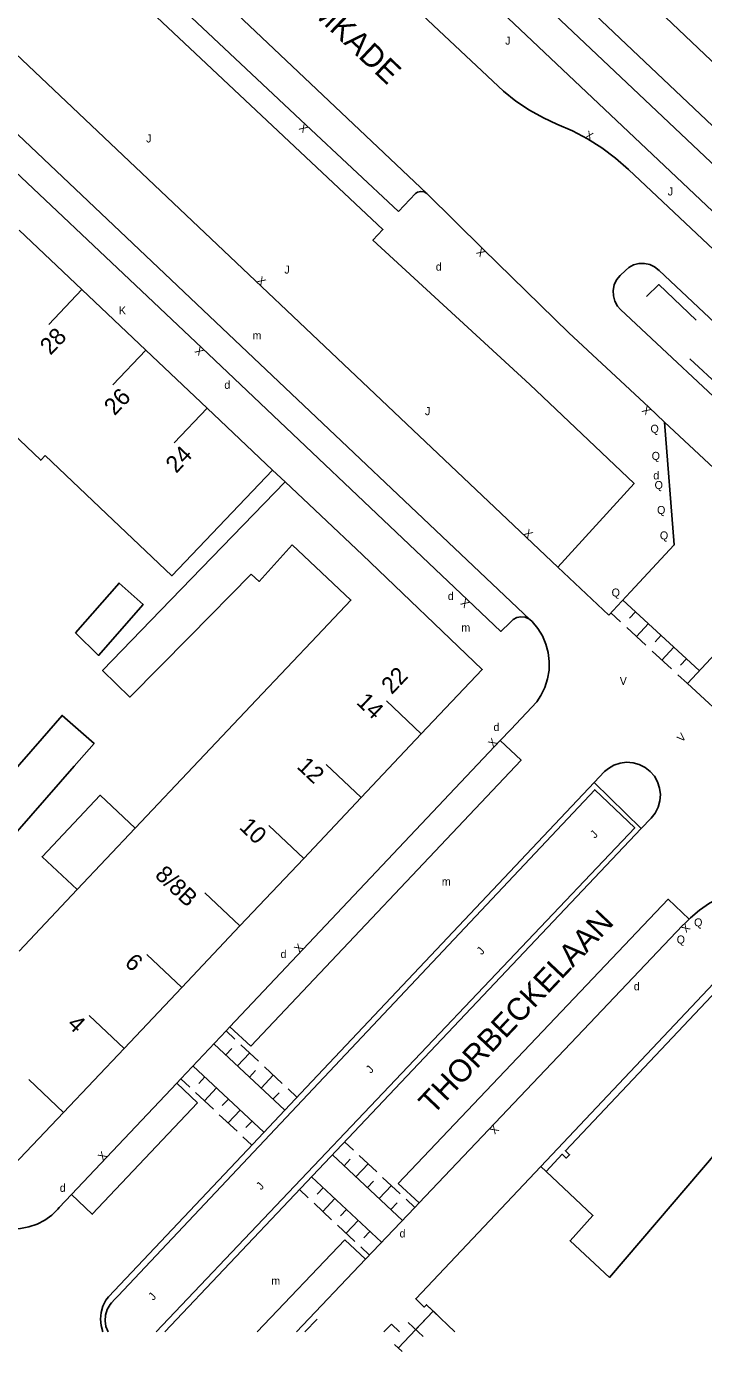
# Model space of a CAD drawing. Extents: x 134999 to 136502, y 457398 to 459002.
# Drawn here: x 135064.4 to 135106.7, y 457398.8 to 457481.5 of the extents above; entities that cross this region are included whole.
import ezdxf

# ---------------------------------------------------------------- set-up
doc = ezdxf.new("R2010")
doc.units = 0
for name, color, linetype in [('RI_DGTB_13', 7, 'Continuous'), ('RI_DGTB_15', 7, 'Continuous'), ('RI_DGTB_29', 7, 'Continuous'), ('RI_DGTB_30', 7, 'Continuous'), ('RI_DGTB_31', 7, 'Continuous'), ('RI_DGTB_35', 7, 'Continuous'), ('RI_DGTB_36', 7, 'Continuous'), ('RI_DGTB_37', 7, 'Continuous'), ('RI_DGTB_4', 7, 'Continuous'), ('RI_DGTB_43', 7, 'Continuous'), ('RI_DGTB_48', 7, 'Continuous'), ('RI_DGTB_49', 7, 'Continuous'), ('RI_DGTB_5', 7, 'Continuous'), ('RI_DGTB_53', 7, 'Continuous'), ('RI_DGTB_54', 7, 'Continuous'), ('RI_DGTB_58', 7, 'Continuous'), ('RI_DGTB_6', 7, 'Continuous'), ('RI_DGTB_7', 7, 'Continuous')]:
    doc.layers.add(name, color=color, linetype=linetype)

msp = doc.modelspace()

# ---------------------------------------------------------------- linework, layer by layer
at = {"layer": 'RI_DGTB_13'}
msp.add_lwpolyline([(135067.603, 457427.63), (135065.412, 457429.68), (135069.04, 457433.516), (135071.231, 457431.467)], dxfattribs=at)
at = {"layer": 'RI_DGTB_15'}
for p, q in [((135067.893, 457465.11), (135065.831, 457462.932)), ((135071.888, 457461.327), (135069.826, 457459.149)), ((135075.715, 457457.703), (135073.653, 457455.525)), ((135089.091, 457437.348), (135086.911, 457439.409)), ((135085.335, 457433.374), (135083.155, 457435.435)), ((135081.747, 457429.578), (135079.567, 457431.639)), ((135077.761, 457425.36), (135075.581, 457427.421)), ((135074.133, 457421.521), (135071.953, 457423.582)), ((135070.527, 457417.707), (135068.347, 457419.768)), ((135066.753, 457413.713), (135064.573, 457415.774))]:
    msp.add_line(p, q, dxfattribs=at)
at = {"layer": 'RI_DGTB_31'}
for p, q in [((135106.456, 457441.305), (135101.681, 457445.715)), ((135101.532, 457444.356), (135100.935, 457444.907)), ((135102.477, 457444.98), (135102.104, 457444.576)), ((135103.124, 457442.886), (135101.93, 457443.988)), ((135103.273, 457444.245), (135102.527, 457443.437)), ((135104.069, 457443.51), (135103.696, 457443.106)), ((135104.715, 457441.416), (135103.521, 457442.518)), ((135104.864, 457442.775), (135104.118, 457441.967)), ((135105.66, 457442.04), (135105.287, 457441.636)), ((135105.71, 457440.497), (135105.113, 457441.048)), ((135076.897, 457418.804), (135077.451, 457418.286)), ((135076.139, 457417.993), (135080.57, 457413.848)), ((135076.877, 457417.303), (135077.256, 457417.708)), ((135077.616, 457416.612), (135078.374, 457417.422)), ((135077.82, 457417.94), (135078.928, 457416.904)), ((135079.258, 457412.474), (135074.827, 457416.619)), ((135079.297, 457416.559), (135080.405, 457415.523)), ((135074.63, 457415.298), (135074.076, 457415.816)), ((135075.566, 457415.928), (135075.19, 457415.527)), ((135078.354, 457415.921), (135078.733, 457416.326)), ((135079.093, 457415.23), (135079.851, 457416.041)), ((135076.107, 457413.916), (135074.999, 457414.952)), ((135076.304, 457415.238), (135075.553, 457414.434)), ((135079.831, 457414.539), (135080.21, 457414.945)), ((135080.774, 457415.177), (135081.328, 457414.659)), ((135077.043, 457414.547), (135076.667, 457414.145)), ((135077.584, 457412.535), (135076.476, 457413.571)), ((135077.781, 457413.856), (135077.03, 457413.053)), ((135078.52, 457413.165), (135078.144, 457412.763)), ((135078.507, 457411.671), (135077.953, 457412.189)), ((135084.307, 457411.874), (135084.854, 457411.362)), ((135083.549, 457411.064), (135087.929, 457406.967)), ((135084.279, 457410.381), (135084.658, 457410.786)), ((135085.219, 457411.02), (135086.314, 457409.996)), ((135085.009, 457409.698), (135085.767, 457410.508)), ((135086.608, 457405.6), (135082.233, 457409.692)), ((135082.962, 457409.01), (135082.587, 457408.608)), ((135085.739, 457409.015), (135086.118, 457409.42)), ((135086.469, 457408.332), (135087.227, 457409.143)), ((135086.679, 457409.655), (135087.774, 457408.631)), ((135082.029, 457408.377), (135081.482, 457408.889)), ((135083.691, 457408.328), (135082.94, 457407.525)), ((135088.139, 457408.289), (135088.687, 457407.777)), ((135083.487, 457407.013), (135082.393, 457408.036)), ((135084.42, 457407.646), (135084.045, 457407.244)), ((135087.199, 457407.649), (135087.578, 457408.055)), ((135084.946, 457405.649), (135083.852, 457406.672)), ((135085.15, 457406.964), (135084.399, 457406.161)), ((135085.879, 457406.282), (135085.503, 457405.88)), ((135085.857, 457404.797), (135085.31, 457405.308))]:
    msp.add_line(p, q, dxfattribs=at)
at = {"layer": 'RI_DGTB_4'}
for p, q in [((135067.893, 457465.11), (135063.989, 457468.808)), ((135071.888, 457461.327), (135067.893, 457465.11)), ((135075.715, 457457.703), (135071.888, 457461.327)), ((135079.81, 457453.826), (135075.715, 457457.703)), ((135080.592, 457453.102), (135076.656, 457449.039)), ((135082.81, 457451.003), (135080.592, 457453.102)), ((135085.335, 457433.374), (135089.091, 457437.348)), ((135081.747, 457429.578), (135085.335, 457433.374)), ((135077.761, 457425.36), (135081.747, 457429.578)), ((135074.133, 457421.521), (135077.761, 457425.36)), ((135070.527, 457417.707), (135074.133, 457421.521)), ((135066.753, 457413.713), (135070.527, 457417.707)), ((135096.881, 457410.032), (135096.557, 457410.338)), ((135091.177, 457400), (135089.829, 457401.301))]:
    msp.add_line(p, q, dxfattribs=at)
for points in [[(135089.091, 457437.348), (135092.901, 457441.38), (135085.424, 457448.53), (135082.81, 457451.003)], [(135056.448, 457415.832), (135062.864, 457409.598), (135066.753, 457413.713)], [(135122.832, 457413.463), (135121.19, 457411.512), (135117.86, 457414.422), (135114.125, 457410.025), (135113.667, 457410.032), (135109.519, 457413.559), (135100.839, 457403.408), (135098.387, 457405.699), (135099.807, 457407.269), (135096.881, 457410.032)], [(135096.557, 457410.338), (135088.75, 457402.071), (135089.279, 457401.553), (135089.412, 457401.703), (135089.829, 457401.301)]]:
    msp.add_lwpolyline(points, dxfattribs=at)
at = {"layer": 'RI_DGTB_48'}
msp.add_lwpolyline([(135072.54, 457400), (135102.42, 457431.49), (135099.93, 457433.86), (135070.17, 457402.26), (135069.95, 457402.05), (135069.74, 457401.82), (135069.66, 457401.719), (135069.481, 457401.404), (135069.375, 457401.058), (135069.347, 457400.697), (135069.399, 457400.338), (135069.528, 457400)], dxfattribs=at)
at = {"layer": 'RI_DGTB_49'}
msp.add_line((135082.581, 457400.808), (135081.819, 457400), dxfattribs=at)
for points in [[(135106.249, 457463.192), (135103.933, 457465.418), (135103.152, 457464.664)], [(135111.03, 457458.498), (135109.741, 457457.198), (135105.861, 457460.772)]]:
    msp.add_lwpolyline(points, dxfattribs=at)
at = {"layer": 'RI_DGTB_5'}
for p, q in [((135069.441, 457451.093), (135065.6, 457454.739)), ((135082.58, 457443.469), (135078.809, 457439.482)), ((135078.809, 457439.482), (135075.196, 457435.66)), ((135075.196, 457435.66), (135071.231, 457431.467)), ((135071.231, 457431.467), (135067.603, 457427.63)), ((135067.603, 457427.63), (135063.971, 457423.788))]:
    msp.add_line(p, q, dxfattribs=at)
for points in [[(135061.315, 457458.256), (135065.33, 457454.445), (135065.6, 457454.739)], [(135079.81, 457453.826), (135073.514, 457447.227), (135069.441, 457451.093)], [(135078.476, 457447.327), (135078.961, 457446.871), (135081.02, 457449.169)], [(135081.02, 457449.169), (135084.698, 457445.709), (135082.58, 457443.469)]]:
    msp.add_lwpolyline(points, dxfattribs=at)
at = {"layer": 'RI_DGTB_53'}
for p, q in [((135089.447, 457471.108), (135027.047, 457530.064)), ((135113.18, 457448.512), (135104.289, 457456.827)), ((135087.65, 457409.279), (135088.955, 457408.059)), ((135084.308, 457405.759), (135085.612, 457404.539)), ((135089.599, 457401.518), (135090.059, 457401.084)), ((135089.829, 457401.301), (135087.658, 457398.997)), ((135089.829, 457401.301), (135088.603, 457400)), ((135088.283, 457400.583), (135089.204, 457399.715)), ((135087.428, 457399.214), (135087.888, 457398.78))]:
    msp.add_line(p, q, dxfattribs=at)
for points in [[(135122.739, 457458.42), (135121.05, 457459.95), (135087.29, 457491.86), (135028.64, 457547.34), (135008.55, 457566.37), (135005.997, 457568.483), (135003.496, 457570.657), (135001.048, 457572.891), (135000, 457573.881)], [(135110.66, 457466.82), (135082.15, 457493.75), (135035.271, 457538.098)], [(135032.777, 457535.462), (135032.886, 457535.374), (135044.623, 457524.275), (135055.645, 457513.924), (135066.491, 457503.654), (135077.08, 457493.643), (135088.836, 457482.545), (135094.218, 457477.498)], [(135087.667, 457469.98), (135081.89, 457475.385), (135070.334, 457486.26), (135059.881, 457496.149), (135037.451, 457517.307), (135026.385, 457527.79), (135025.991, 457528.175), (135027.087, 457529.36), (135027.188, 457529.529), (135027.215, 457529.724), (135027.162, 457529.915), (135027.047, 457530.064)], [(135084.15, 457497.23), (135107.28, 457475.34), (135121.35, 457461.972)], [(135095.873, 457459.173), (135086.076, 457468.182), (135086.701, 457468.845), (135065.001, 457489.266), (135059.717, 457483.651)], [(135058.273, 457480.076), (135062.681, 457475.919), (135076.658, 457462.695), (135095.874, 457444.497)], [(135095.874, 457444.497), (135095.812, 457444.54), (135095.572, 457444.643), (135095.313, 457444.67), (135095.058, 457444.617), (135094.83, 457444.489), (135094.652, 457444.3), (135094.058, 457443.756), (135091.974, 457445.716), (135075.388, 457461.462), (135059.196, 457476.747), (135057.399, 457478.452)], [(135109.48, 457465.59), (135102.025, 457472.611), (135101.212, 457473.315), (135100.361, 457473.946), (135099.464, 457474.512), (135098.527, 457475.008), (135097.556, 457475.432), (135096.726, 457475.819), (135095.842, 457476.315), (135095, 457476.879), (135094.218, 457477.498)], [(135087.667, 457469.98), (135088.729, 457471.101), (135088.855, 457471.184), (135089.057, 457471.236), (135089.265, 457471.21), (135089.447, 457471.108)], [(135104.289, 457456.827), (135103.304, 457457.756), (135098.314, 457462.405), (135092.966, 457467.627), (135089.447, 457471.108)], [(135101.502, 457465.973), (135101.839, 457466.29), (135102.056, 457466.478), (135102.355, 457466.64), (135102.684, 457466.728), (135103.024, 457466.738), (135103.358, 457466.668), (135103.666, 457466.523), (135103.938, 457466.304)], [(135103.938, 457466.304), (135111.953, 457458.764), (135112.008, 457458.708), (135112.216, 457458.432), (135112.355, 457458.115), (135112.419, 457457.775), (135112.402, 457457.429), (135112.307, 457457.096), (135112.139, 457456.794), (135111.725, 457456.37)], [(135109.585, 457456.33), (135101.533, 457463.858), (135101.344, 457464.077), (135101.18, 457464.379), (135101.09, 457464.71), (135101.078, 457465.054), (135101.147, 457465.391), (135101.29, 457465.703), (135101.502, 457465.973)], [(135102.149, 457446.22), (135104.892, 457449.155), (135104.289, 457456.827)], [(135094.683, 457437.619), (135096.301, 457439.363), (135096.566, 457439.758), (135096.811, 457440.255), (135096.982, 457440.782), (135097.075, 457441.327), (135097.088, 457441.881), (135097.022, 457442.431), (135096.877, 457442.965), (135096.657, 457443.473), (135096.366, 457443.945), (135096.01, 457444.369), (135095.874, 457444.497)], [(135116.37, 457425.31), (135115.98, 457425.68), (135115.336, 457426.203), (135114.645, 457426.661), (135113.912, 457427.051), (135113.53, 457427.22), (135113.59, 457427.19), (135112.888, 457427.456), (135112.161, 457427.646), (135111.419, 457427.757), (135110.668, 457427.789), (135109.919, 457427.741), (135109.179, 457427.613), (135108.457, 457427.408), (135107.761, 457427.127), (135107.098, 457426.773), (135106.477, 457426.351), (135105.904, 457425.866), (135105.82, 457425.782)], [(135105.82, 457425.782), (135105.59, 457425.55), (135105.41, 457425.39), (135099.992, 457419.686)]]:
    msp.add_lwpolyline(points, dxfattribs=at)
at = {"layer": 'RI_DGTB_54'}
for p, q in [((135097.617, 457447.773), (135059.717, 457483.651)), ((135080.592, 457453.102), (135079.81, 457453.826)), ((135094.683, 457437.619), (135094.027, 457436.947)), ((135099.898, 457434.325), (135102.826, 457431.44)), ((135078.442, 457417.842), (135077.143, 457419.065)), ((135076.897, 457418.804), (135074.076, 457415.816)), ((135075.115, 457414.318), (135073.816, 457415.541)), ((135085.612, 457404.539), (135088.687, 457407.777)), ((135078.841, 457400), (135084.308, 457405.759)), ((135081.303, 457400), (135085.612, 457404.539))]:
    msp.add_line(p, q, dxfattribs=at)
for points in [[(135095.873, 457459.173), (135102.381, 457452.983), (135097.617, 457447.773)], [(135097.617, 457447.773), (135100.798, 457444.762)], [(135111.788, 457447.019), (135105.71, 457440.497), (135108.649, 457437.784), (135114.862, 457444.198)], [(135100.798, 457444.762), (135102.149, 457446.22)], [(135094.027, 457436.947), (135077.143, 457419.065)], [(135094.027, 457436.947), (135095.323, 457435.72), (135078.442, 457417.842)], [(135099.898, 457434.325), (135100.544, 457435.009), (135100.775, 457435.2), (135101.126, 457435.402), (135101.51, 457435.53), (135101.912, 457435.581), (135102.316, 457435.552), (135102.707, 457435.445), (135103.069, 457435.263), (135103.388, 457435.013), (135103.652, 457434.706), (135103.851, 457434.353), (135103.977, 457433.968), (135104.024, 457433.565), (135103.992, 457433.162), (135103.882, 457432.772), (135103.697, 457432.411), (135103.445, 457432.094), (135102.826, 457431.44)], [(135099.898, 457434.325), (135081.561, 457414.905)], [(135102.826, 457431.44), (135084.53, 457412.11)], [(135087.65, 457409.279), (135104.504, 457427.028), (135105.82, 457425.782)], [(135096.557, 457410.338), (135107.7, 457422.138), (135108.802, 457422.194)], [(135096.881, 457410.032), (135097.884, 457411.095), (135098.139, 457410.857), (135098.355, 457411.067), (135098.09, 457411.313), (135107.926, 457421.73), (135108.826, 457421.775)], [(135088.955, 457408.059), (135099.992, 457419.686)], [(135077.143, 457419.065), (135076.897, 457418.804)], [(135073.816, 457415.541), (135067.24, 457408.577)], [(135074.076, 457415.816), (135073.816, 457415.541)], [(135081.561, 457414.905), (135078.234, 457411.382)], [(135075.115, 457414.318), (135068.541, 457407.355), (135067.24, 457408.577)], [(135078.234, 457411.382), (135069.551, 457402.186), (135069.401, 457401.984), (135069.209, 457401.617), (135069.091, 457401.22), (135069.051, 457400.808), (135069.092, 457400.397), (135069.21, 457400)], [(135084.53, 457412.11), (135081.194, 457408.585)], [(135067.24, 457408.577), (135066.485, 457407.777), (135066.401, 457407.678), (135066.015, 457407.3), (135065.578, 457406.983), (135065.099, 457406.734), (135064.588, 457406.558), (135064.057, 457406.46), (135063.517, 457406.441), (135062.98, 457406.501), (135062.459, 457406.641), (135061.963, 457406.855), (135061.504, 457407.141), (135061.093, 457407.491), (135060.146, 457408.386)], [(135081.194, 457408.585), (135073.068, 457400)], [(135088.687, 457407.777), (135088.955, 457408.059)]]:
    msp.add_lwpolyline(points, dxfattribs=at)
at = {"layer": 'RI_DGTB_58'}
msp.add_lwpolyline([(135000, 457581.108), (135117.751, 457469.398), (135118.256, 457469.055), (135118.868, 457468.729), (135119.514, 457468.476), (135120.185, 457468.299), (135120.872, 457468.2), (135121.565, 457468.181), (135122.256, 457468.242), (135122.935, 457468.381), (135123.594, 457468.598), (135124.224, 457468.89), (135124.815, 457469.252), (135125.362, 457469.679), (135125.855, 457470.167), (135153.788, 457504.423), (135161.803, 457514.813), (135168.44, 457523.57), (135177.884, 457535.84), (135215.393, 457584.997)], dxfattribs=at)
at = {"layer": 'RI_DGTB_6'}
for points in [[(135076.656, 457449.039), (135072.83, 457445.078)], [(135074.611, 457443.411), (135078.476, 457447.327)], [(135067.491, 457443.657), (135068.939, 457442.252), (135071.723, 457445.437), (135070.223, 457446.771), (135067.491, 457443.657)], [(135072.83, 457445.078), (135069.191, 457441.311), (135070.899, 457439.65), (135074.611, 457443.411)], [(135065.411, 457437.071), (135066.662, 457438.502), (135068.657, 457436.758), (135067.406, 457435.327)], [(135065.411, 457437.071), (135061.851, 457433.001)], [(135061.851, 457433.001), (135063.846, 457431.257), (135067.406, 457435.327)]]:
    msp.add_lwpolyline(points, dxfattribs=at)
at = {"layer": 'RI_DGTB_7'}
for p, q in [((135086.76, 457400), (135087.224, 457400.487)), ((135087.224, 457400.487), (135087.725, 457400))]:
    msp.add_line(p, q, dxfattribs=at)

# ---------------------------------------------------------------- texts
at = {"layer": 'RI_DGTB_29'}
for p in [(135089.997, 457466.284), (135076.792, 457458.905), (135103.581, 457453.246), (135090.747, 457445.713), (135093.603, 457437.53), (135080.304, 457423.353), (135066.515, 457408.753), (135087.735, 457405.901)]:
    msp.add_text('d', height=0.5, dxfattribs=at).set_placement(p)
msp.add_text('d', height=0.5, rotation=359.99965, dxfattribs=at).set_placement((135102.36, 457421.34))
at = {"layer": 'RI_DGTB_30'}
for s, height, rotation, p in [('X', 0.5, 136.90299, (135082.073, 457475.214)), ('X', 0.5, 334.16651, (135099.277, 457474.599)), ('X', 0.5, 135.68315, (135093.145, 457467.452)), ('X', 0.499, 316.56964, (135078.771, 457465.615)), ('X', 0.5, 136.65006, (135075.57, 457461.29)), ('X', 0.5, 136.6812, (135103.486, 457457.584)), ('X', 0.499, 316.56964, (135095.441, 457449.834)), ('X', 0.5, 136.48963, (135092.155, 457445.544)), ('X', 0.499, 46.64194, (135093.576, 457436.468)), ('V', 0.499, 46.85145, (135105.372, 457436.796)), ('X', 0.5, 224.05421, (135105.59, 457425.564)), ('X', 0.499, 46.64194, (135081.47, 457423.647)), ('X', 0.499, 226.64194, (135093.615, 457412.969)), ('X', 0.499, 46.64194, (135069.206, 457410.66))]:
    msp.add_text(s, height=height, rotation=rotation, dxfattribs=at).set_placement(p)
for s, p in [('K', (135070.208, 457463.552)), ('V', (135101.486, 457440.411))]:
    msp.add_text(s, height=0.5, dxfattribs=at).set_placement(p)
at = {"layer": 'RI_DGTB_31'}
for s, p in [('J', (135094.332, 457480.401)), ('J', (135071.908, 457474.292)), ('J', (135104.482, 457470.981)), ('J', (135080.539, 457466.1)), ('J', (135089.322, 457457.26)), ('Q', (135103.405, 457456.16)), ('Q', (135103.478, 457454.466)), ('Q', (135103.661, 457452.647)), ('Q', (135103.818, 457451.088)), ('Q', (135103.993, 457449.498)), ('Q', (135100.978, 457445.931))]:
    msp.add_text(s, height=0.5, dxfattribs=at).set_placement(p)
for s, height, rotation, p in [('J', 0.499, 46.85145, (135099.936, 457430.795)), ('Q', 0.5, 359.99965, (135106.13, 457425.33)), ('Q', 0.5, 359.99965, (135105.04, 457424.26)), ('J', 0.499, 46.85145, (135092.861, 457423.517)), ('J', 0.499, 46.85145, (135085.938, 457416.118)), ('J', 0.499, 46.85145, (135079.085, 457408.834)), ('J', 0.499, 46.85145, (135072.353, 457401.931))]:
    msp.add_text(s, height=height, rotation=rotation, dxfattribs=at).set_placement(p)
at = {"layer": 'RI_DGTB_35'}
for s, rotation, p in [('24', 46.5784, (135073.785, 457453.583)), ('22', 46.611, (135087.253, 457439.772)), ('14', 316.611, (135084.982, 457439.267)), ('4', 316.611, (135066.924, 457419.145))]:
    msp.add_text(s, height=1.054, rotation=rotation, dxfattribs=at).set_placement(p)
at = {"layer": 'RI_DGTB_36'}
for s, rotation, p in [('28', 46.5784, (135065.934, 457460.959)), ('26', 46.5784, (135069.936, 457457.184)), ('12', 316.611, (135081.269, 457435.252)), ('10', 316.611, (135077.67, 457431.466)), ('8/8B', 316.6186, (135072.396, 457428.466)), ('6', 316.611, (135070.509, 457422.981))]:
    msp.add_text(s, height=1.054, rotation=rotation, dxfattribs=at).set_placement(p)
at = {"layer": 'RI_DGTB_37'}
for s, height, rotation, p in [('ROYAARDS VAN DEN HAMKADE', 1.4, 316.52963, (135065.854, 457497.874)), ('THORBECKELAAN', 1.39997, 46.57151, (135089.827, 457413.511))]:
    msp.add_text(s, height=height, rotation=rotation, dxfattribs=at).set_placement(p)
at = {"layer": 'RI_DGTB_43'}
for p in [(135078.553, 457461.99), (135091.592, 457443.745), (135090.374, 457427.884), (135079.722, 457402.945)]:
    msp.add_text('m', height=0.5, dxfattribs=at).set_placement(p)

doc.saveas('drawing.dxf')
